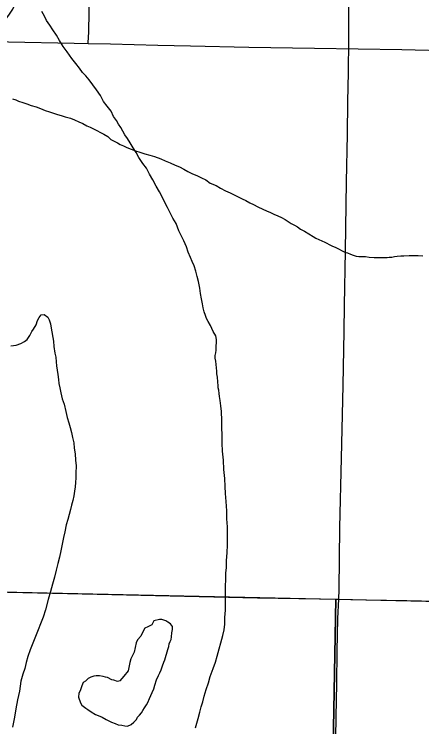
# Model space of a CAD drawing. Extents: x 2.4 to 73.1, y 4.5 to 25.6.
# Drawn here: x 46.8952 to 47.0691, y 19.4995 to 19.8037 of the extents above; entities that cross this region are included whole.
import ezdxf

# ---------------------------------------------------------------- set-up
doc = ezdxf.new("R2010")
doc.units = 0
for name, color, linetype in [('GM_X_Major_River', 7, 'Continuous'), ('GM_X_Minor_River', 7, 'Continuous'), ('GM_X_Section', 7, 'Continuous'), ('GM_X_State_Route', 7, 'Continuous'), ('GM_X_State_Shield', 7, 'Continuous'), ('GM_X_Township_Road', 7, 'Continuous')]:
    doc.layers.add(name, color=color, linetype=linetype)

msp = doc.modelspace()

# ---------------------------------------------------------------- linework, layer by layer
at = {"layer": 'GM_X_Major_River'}
for points in [[(46.98005, 19.66827), (46.97892, 19.67075), (46.97797, 19.67246), (46.97721, 19.67379), (46.97683, 19.67512), (46.97627, 19.67664), (46.97589, 19.67836), (46.97551, 19.68007), (46.97514, 19.68216), (46.97476, 19.68444), (46.97439, 19.68672), (46.97382, 19.68958), (46.97326, 19.69167), (46.97269, 19.69395), (46.97193, 19.69623), (46.97118, 19.69814), (46.97042, 19.69985), (46.96947, 19.70213), (46.96872, 19.70442), (46.96758, 19.70689), (46.96663, 19.70898), (46.9655, 19.71127), (46.96436, 19.71431), (46.96285, 19.7166), (46.96171, 19.71888), (46.96057, 19.72117), (46.95717, 19.72783), (46.95584, 19.7303), (46.95432, 19.73297), (46.953, 19.73544), (46.95167, 19.73792), (46.95015, 19.74001), (46.94845, 19.74249), (46.94731, 19.74458), (46.94598, 19.74668), (46.94466, 19.74877), (46.94352, 19.75068), (46.94238, 19.7522), (46.94162, 19.75372), (46.94068, 19.75525), (46.93973, 19.75677), (46.93878, 19.75829), (46.93764, 19.76001), (46.93651, 19.76229), (46.9348, 19.76439), (46.93328, 19.76648), (46.93196, 19.76896), (46.93025, 19.77143), (46.92873, 19.77353), (46.92722, 19.77562), (46.9257, 19.77734), (46.92437, 19.77886), (46.92304, 19.78058), (46.92153, 19.78267), (46.91982, 19.78477), (46.91773, 19.78762), (46.91603, 19.78991), (46.91451, 19.79239), (46.91318, 19.79467), (46.91167, 19.79696), (46.91034, 19.79905), (46.90901, 19.80096), (46.90807, 19.80286), (46.90693, 19.80476)], [(46.89372, 19.66207), (46.896, 19.66244), (46.89809, 19.66319), (46.89962, 19.66395), (46.90076, 19.6649), (46.9019, 19.6666), (46.90267, 19.66831), (46.90343, 19.66926), (46.90457, 19.67116), (46.90515, 19.67287), (46.90591, 19.67419), (46.90667, 19.67533), (46.90801, 19.67552), (46.90952, 19.67437), (46.91009, 19.67323), (46.91066, 19.67152), (46.91104, 19.66962), (46.91198, 19.6641), (46.91216, 19.66182), (46.91254, 19.65897), (46.91291, 19.65726), (46.9131, 19.65536), (46.91329, 19.65365), (46.91347, 19.65174), (46.91385, 19.64984), (46.91403, 19.64775), (46.91422, 19.64604), (46.9146, 19.64414), (46.91516, 19.64205), (46.91573, 19.63957), (46.91649, 19.63729), (46.91724, 19.63406), (46.91781, 19.63159), (46.91856, 19.6293), (46.91913, 19.62721), (46.91969, 19.62512), (46.92007, 19.62303), (46.92064, 19.62074), (46.92082, 19.61846), (46.9212, 19.61599), (46.92138, 19.61333), (46.92157, 19.61086), (46.92156, 19.60782), (46.92156, 19.60573), (46.92136, 19.60383), (46.92117, 19.60193), (46.92098, 19.60003), (46.92059, 19.59813), (46.92021, 19.59604), (46.91963, 19.59414), (46.91925, 19.59224), (46.91867, 19.59015), (46.9181, 19.58806), (46.91733, 19.58578), (46.91676, 19.58274), (46.91618, 19.58028), (46.91561, 19.57743), (46.91503, 19.57458), (46.91446, 19.57192), (46.91388, 19.56926), (46.91311, 19.56641), (46.91235, 19.56337), (46.91158, 19.56033), (46.91062, 19.5573), (46.90966, 19.55388), (46.90851, 19.54951), (46.90756, 19.54628), (46.90431, 19.53812), (46.90316, 19.53527), (46.90202, 19.53242), (46.90106, 19.52958), (46.90029, 19.52692), (46.89972, 19.52445), (46.89895, 19.52198), (46.898, 19.51894), (46.89742, 19.51476), (46.89665, 19.51096), (46.89588, 19.50717), (46.8953, 19.50356), (46.89454, 19.49938)], [(46.97249, 19.49914), (46.97307, 19.50104), (46.97364, 19.50313), (46.97441, 19.50579), (46.97498, 19.50807), (46.97575, 19.51016), (46.97632, 19.51263), (46.97709, 19.51548), (46.97804, 19.51832), (46.97881, 19.52098), (46.98015, 19.5244), (46.9811, 19.52706), (46.98187, 19.52972), (46.98417, 19.53845), (46.98474, 19.54092), (46.98513, 19.54339), (46.98513, 19.54624), (46.98533, 19.54928), (46.98534, 19.55251), (46.98534, 19.55612), (46.98535, 19.55935), (46.98555, 19.56258), (46.98555, 19.56505), (46.98575, 19.56752), (46.98575, 19.57057), (46.98614, 19.5738), (46.98615, 19.57722), (46.98616, 19.58102), (46.98616, 19.58482), (46.98598, 19.58824), (46.98599, 19.59166), (46.98561, 19.59565), (46.98543, 19.59907), (46.98524, 19.60212), (46.98506, 19.60554), (46.98469, 19.60934), (46.98451, 19.61333), (46.98414, 19.61713), (46.98395, 19.62056), (46.98396, 19.62398), (46.98377, 19.62721), (46.98378, 19.63025), (46.9836, 19.63405), (46.98341, 19.63652), (46.98304, 19.6388), (46.98285, 19.64051), (46.98266, 19.64185), (46.98248, 19.64318), (46.98229, 19.64413), (46.98229, 19.64508), (46.9821, 19.64679), (46.98192, 19.64869), (46.98173, 19.65021), (46.98173, 19.65135), (46.98117, 19.65553), (46.98098, 19.65686), (46.98098, 19.65801), (46.98118, 19.65914), (46.98137, 19.66028), (46.98137, 19.662), (46.98157, 19.66352), (46.98157, 19.66485), (46.98119, 19.66637), (46.98005, 19.66827)], [(46.95718, 19.54537), (46.95471, 19.54481), (46.95395, 19.5431), (46.95223, 19.54216), (46.9509, 19.54159), (46.95033, 19.54064), (46.94918, 19.53818), (46.94785, 19.53666), (46.94728, 19.53533), (46.94632, 19.53134), (46.94498, 19.5285), (46.9446, 19.52698), (46.94383, 19.52337), (46.94192, 19.52109), (46.94021, 19.5192), (46.93926, 19.51882), (46.93774, 19.51939), (46.93679, 19.51959), (46.93508, 19.52054), (46.93413, 19.52074), (46.93318, 19.52093), (46.93166, 19.52131), (46.93014, 19.52132), (46.92918, 19.52113), (46.92785, 19.52075), (46.92671, 19.52019), (46.92557, 19.51905), (46.92462, 19.51848), (46.92404, 19.51696), (46.92328, 19.51488), (46.92271, 19.51393), (46.9227, 19.51222), (46.92346, 19.50974), (46.92403, 19.50879), (46.92573, 19.50746), (46.92668, 19.50688), (46.92801, 19.50593), (46.92991, 19.50478), (46.93105, 19.5044), (46.93276, 19.50363), (46.93447, 19.50268), (46.93561, 19.50211)], [(46.95718, 19.54537), (46.95471, 19.54481), (46.95395, 19.5431), (46.95223, 19.54216), (46.9509, 19.54159), (46.95033, 19.54064), (46.94918, 19.53818), (46.94785, 19.53666), (46.94728, 19.53533), (46.94632, 19.53134), (46.94498, 19.5285), (46.9446, 19.52698), (46.94383, 19.52337), (46.94192, 19.52109), (46.94021, 19.5192), (46.93926, 19.51882), (46.93774, 19.51939), (46.93679, 19.51959), (46.93508, 19.52054), (46.93413, 19.52074), (46.93318, 19.52093), (46.93166, 19.52131), (46.93014, 19.52132), (46.92918, 19.52113), (46.92785, 19.52075), (46.92671, 19.52019), (46.92557, 19.51905), (46.92462, 19.51848), (46.92404, 19.51696), (46.92328, 19.51488), (46.92271, 19.51393), (46.9227, 19.51222), (46.92346, 19.50974), (46.92403, 19.50879), (46.92573, 19.50746), (46.92668, 19.50688), (46.92801, 19.50593), (46.92991, 19.50478), (46.93105, 19.5044), (46.93276, 19.50363), (46.93447, 19.50268), (46.93561, 19.50211), (46.93675, 19.50153), (46.93827, 19.50096), (46.9396, 19.50038), (46.94112, 19.50019), (46.94245, 19.5), (46.94359, 19.4998), (46.94511, 19.50056), (46.94626, 19.5015), (46.9474, 19.50264), (46.94778, 19.50359), (46.94873, 19.50454), (46.9495, 19.50549), (46.95007, 19.50643), (46.95083, 19.50757), (46.9516, 19.5089), (46.95217, 19.50985), (46.95293, 19.51156), (46.95408, 19.51421), (46.95484, 19.51573), (46.95523, 19.51725), (46.95599, 19.51953), (46.95675, 19.52143), (46.95733, 19.52257), (46.9579, 19.5239), (46.95847, 19.5256), (46.95905, 19.52712), (46.95943, 19.52807), (46.96077, 19.53244), (46.96115, 19.53377), (46.96135, 19.53491), (46.96173, 19.53586), (46.96211, 19.53681), (46.9623, 19.53795), (46.96249, 19.53966), (46.96269, 19.54099), (46.96269, 19.54232), (46.96193, 19.54346), (46.96079, 19.54422), (46.95984, 19.5448), (46.95813, 19.54537), (46.95718, 19.54537)], [(46.93561, 19.50211), (46.93675, 19.50153), (46.93827, 19.50096), (46.9396, 19.50038), (46.94112, 19.50019), (46.94245, 19.5), (46.94359, 19.4998), (46.94511, 19.50056), (46.94626, 19.5015), (46.9474, 19.50264), (46.94778, 19.50359), (46.94873, 19.50454), (46.9495, 19.50549), (46.95007, 19.50643), (46.95083, 19.50757), (46.9516, 19.5089), (46.95217, 19.50985), (46.95293, 19.51156), (46.95408, 19.51421), (46.95484, 19.51573), (46.95523, 19.51725), (46.95599, 19.51953), (46.95675, 19.52143), (46.95733, 19.52257), (46.9579, 19.5239), (46.95847, 19.5256), (46.95905, 19.52712), (46.95943, 19.52807), (46.96077, 19.53244), (46.96115, 19.53377), (46.96135, 19.53491), (46.96173, 19.53586), (46.96211, 19.53681), (46.9623, 19.53795), (46.96249, 19.53966), (46.96269, 19.54099), (46.96269, 19.54232), (46.96193, 19.54346), (46.96079, 19.54422), (46.95984, 19.5448), (46.95813, 19.54537), (46.95718, 19.54537)]]:
    msp.add_lwpolyline(points, dxfattribs=at)
at = {"layer": 'GM_X_Minor_River'}
for points in [[(46.8945, 19.76757), (46.89583, 19.76719), (46.89697, 19.76661), (46.89887, 19.76604), (46.90058, 19.76546), (46.90248, 19.7647), (46.90457, 19.76412), (46.90647, 19.76336), (46.90837, 19.76259), (46.91028, 19.76201), (46.91198, 19.76144), (46.91369, 19.76086), (46.91522, 19.76048), (46.91693, 19.7599), (46.91921, 19.75933), (46.92092, 19.75856), (46.92282, 19.7578), (46.92453, 19.75703), (46.92624, 19.75607), (46.92757, 19.7555), (46.92909, 19.75473), (46.93345, 19.75244), (46.93516, 19.75149), (46.93649, 19.75015), (46.9382, 19.74939), (46.93934, 19.74881), (46.94048, 19.74805), (46.94181, 19.74747), (46.94333, 19.74671), (46.94504, 19.74613), (46.94694, 19.74537), (46.94884, 19.74479), (46.95093, 19.74403), (46.95302, 19.74345), (46.95511, 19.74287), (46.95777, 19.74192), (46.95967, 19.74115), (46.96176, 19.74019), (46.96385, 19.73924), (46.96575, 19.73847), (46.96765, 19.73751), (46.96936, 19.73656), (46.97126, 19.7356), (46.97316, 19.73484), (46.97506, 19.73388), (46.97696, 19.73292), (46.97886, 19.73159), (46.98133, 19.73063), (46.98323, 19.72949), (46.98532, 19.72834), (46.98741, 19.72738), (46.98912, 19.72662), (46.99083, 19.72566), (46.99254, 19.7249), (46.99406, 19.72413), (46.99577, 19.72318), (46.99729, 19.72241), (46.99918, 19.72146), (47.00127, 19.7205), (47.00279, 19.71973), (47.0045, 19.71897), (47.00602, 19.71839), (47.00773, 19.71763), (47.00925, 19.71686), (47.01077, 19.7161), (47.0121, 19.71514), (47.01343, 19.71438), (47.01476, 19.71362), (47.01609, 19.71285), (47.01742, 19.7119), (47.01913, 19.71113), (47.02274, 19.70884), (47.02388, 19.70808), (47.02521, 19.7075), (47.02654, 19.70693), (47.02768, 19.70636), (47.02863, 19.70597), (47.02958, 19.7054), (47.03072, 19.70483), (47.03243, 19.70406), (47.03357, 19.70349), (47.03509, 19.70272), (47.03623, 19.70215), (47.03737, 19.70177), (47.0387, 19.70119), (47.03984, 19.70081), (47.04117, 19.70042), (47.04231, 19.70023), (47.04364, 19.70023), (47.04516, 19.70022), (47.04668, 19.70003), (47.04877, 19.69983), (47.05048, 19.69983), (47.052, 19.69982), (47.05315, 19.69982), (47.05429, 19.69981), (47.05524, 19.7), (47.05638, 19.7), (47.05752, 19.70019)], [(47.05752, 19.70019), (47.05866, 19.70037), (47.06018, 19.70056), (47.06151, 19.70055), (47.0638, 19.70074), (47.0657, 19.70073), (47.0676, 19.70072), (47.0695, 19.70053)]]:
    msp.add_lwpolyline(points, dxfattribs=at)
at = {"layer": 'GM_X_Section'}
for points in [[(47.03245, 19.55398), (47.02331, 19.04995), (46.52121, 19.06037), (46.53339, 19.56491)], [(47.53775, 19.54273), (47.52789, 19.04042), (47.02331, 19.04995), (47.03245, 19.55398)]]:
    msp.add_lwpolyline(points, close=True, dxfattribs=at)
at = {"layer": 'GM_X_State_Route'}
for points in [[(46.81266, 19.79319), (46.82755, 19.79296), (46.83028, 19.79291), (46.85396, 19.79248), (46.87105, 19.79222), (46.89281, 19.79184), (46.92078, 19.7913), (46.92682, 19.79119)], [(46.92682, 19.79119), (46.93632, 19.79102), (46.95652, 19.79049), (46.97049, 19.79014), (46.99535, 19.78957), (47.02332, 19.78911), (47.06061, 19.78856), (47.08347, 19.7881), (47.09322, 19.78791), (47.13052, 19.78732), (47.17715, 19.78675), (47.20978, 19.78603), (47.2362, 19.78535), (47.26727, 19.78454), (47.29524, 19.78399), (47.31701, 19.78349), (47.33369, 19.78299), (47.33409, 19.78298), (47.36362, 19.78247), (47.41024, 19.78146), (47.48017, 19.77988), (47.50503, 19.77931), (47.54854, 19.77836), (47.57497, 19.77789)], [(46.54367, 19.56416), (46.58096, 19.56358), (46.62759, 19.563), (46.66023, 19.56228), (46.68664, 19.5616), (46.71772, 19.5608), (46.74569, 19.56025), (46.76745, 19.55975), (46.78413, 19.55924), (46.78454, 19.55923), (46.81406, 19.55872), (46.86069, 19.55772), (46.93062, 19.55614), (46.95548, 19.55556), (46.99899, 19.55462), (47.02541, 19.55414), (47.03366, 19.55395), (47.0456, 19.55367), (47.0627, 19.55347), (47.08757, 19.55291)]]:
    msp.add_lwpolyline(points, dxfattribs=at)
at = {"layer": 'GM_X_State_Shield'}
msp.add_ellipse((46.85483, 19.82043), major_axis=(0.04371, 0), ratio=0.8, start_param=5.101752, end_param=6.440018, dxfattribs=at)
at = {"layer": 'GM_X_Township_Road'}
for points in [[(46.92682, 19.79119), (46.92695, 19.79416), (46.92701, 19.79571), (46.92715, 19.80504), (46.92738, 19.81125), (46.92777, 19.8159), (46.92839, 19.82052), (46.92923, 19.8251), (46.93033, 19.82962), (46.93172, 19.83407), (46.93285, 19.83716)], [(47.03366, 19.55395), (47.03384, 19.55819), (47.03412, 19.58459), (47.03482, 19.61411), (47.03509, 19.6265), (47.03555, 19.64513), (47.03604, 19.66844), (47.03616, 19.67932), (47.03653, 19.70263), (47.037, 19.73216), (47.03742, 19.75237), (47.03761, 19.76635), (47.03787, 19.77879), (47.03795, 19.79278), (47.03802, 19.80211), (47.03796, 19.80832)], [(47.02459, 19.05112), (47.02496, 19.07025), (47.02522, 19.0889), (47.0257, 19.1091), (47.02597, 19.12931), (47.02739, 19.18992), (47.02735, 19.19924), (47.02888, 19.27384), (47.02909, 19.29249), (47.02929, 19.29871), (47.0298, 19.31891), (47.03006, 19.34067), (47.03031, 19.36865), (47.03067, 19.39352), (47.03085, 19.4075), (47.03127, 19.43081), (47.03195, 19.4681), (47.0326, 19.50384), (47.03285, 19.51783), (47.03307, 19.53179), (47.03331, 19.54577), (47.03366, 19.55395)]]:
    msp.add_lwpolyline(points, dxfattribs=at)

doc.saveas('drawing.dxf')
